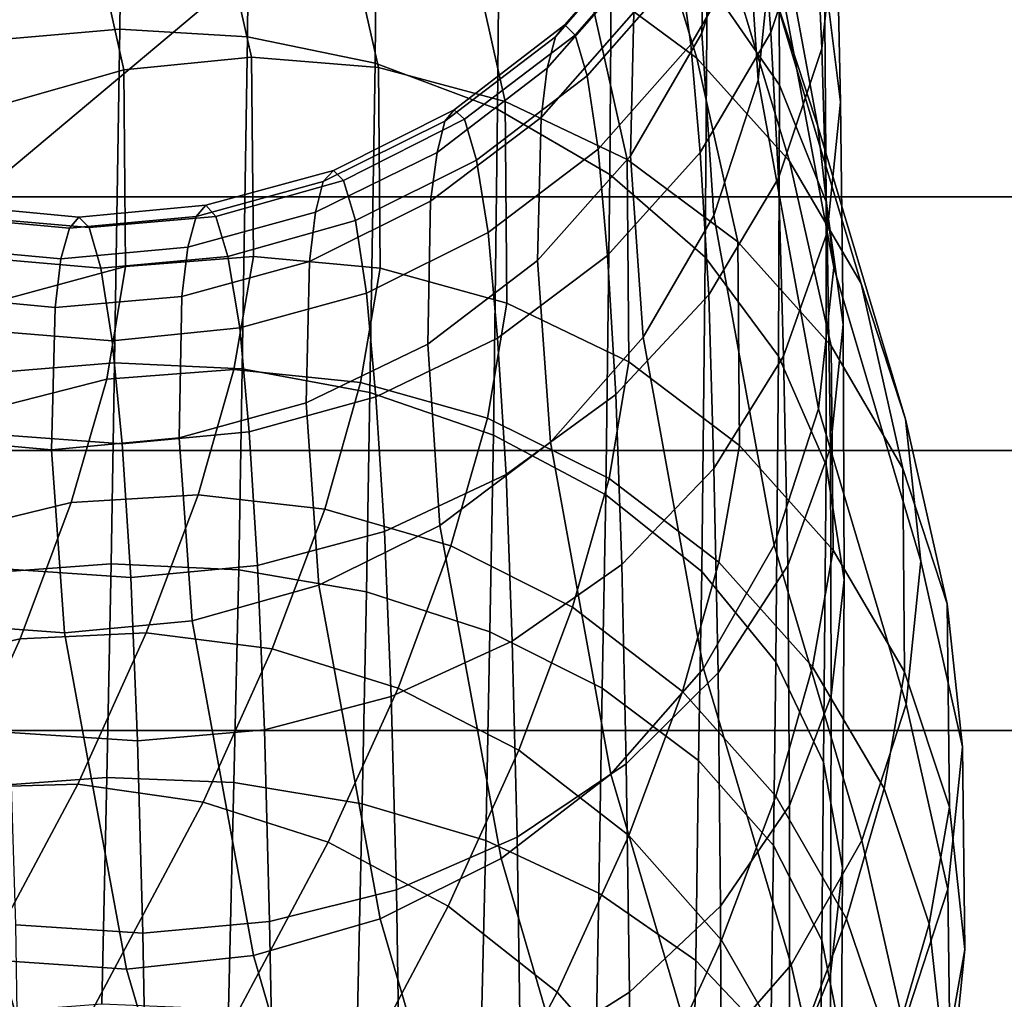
# Model space of a CAD drawing. Extents: x -43.1 to 43.1, y -41.3 to 41.3.
# Tile 439 of 744: x 0.129 to 0.244, y 0.255 to 0.37. Entities that reach past the tile are written whole.
import ezdxf

# ---------------------------------------------------------------- set-up
doc = ezdxf.new("R2010")
doc.units = 0
for name, color, linetype in [('CEILING_SUPPORT', 254, 'CONTINUOUS'), ('CLAMP', 254, 'CONTINUOUS'), ('METAL_BASE', 254, 'CONTINUOUS'), ('WIRE', 254, 'CONTINUOUS')]:
    doc.layers.add(name, color=color, linetype=linetype)

msp = doc.modelspace()

# ---------------------------------------------------------------- linework, layer by layer
at = {"layer": 'CEILING_SUPPORT'}
for points in [[(0.068, 0.0542, 101.9285), (0, 0.7651, 101.9285), (0.7651, 0.7651, 101.9285), (0.7651, 0, 101.9285)], [(0.068, 0.0542, 101.859), (0, 0.7651, 101.859), (0.7651, 0.7651, 101.859), (0.7651, 0, 101.859)]]:
    msp.add_3dface(points, dxfattribs=at)
at = {"layer": 'CLAMP'}
for points in [[(-0.6955, 0.3759, 93.8544), (3.3384, 0.3759, 93.8544), (3.3384, 0.3495, 93.89), (-0.6955, 0.3495, 93.89)], [(-0.6955, 0.3495, 93.3164), (3.3384, 0.3495, 93.3164), (3.3384, 0.3759, 93.352), (-0.6955, 0.3759, 93.352)], [(-0.6955, 0.3495, 93.89), (3.3384, 0.3495, 93.89), (3.3384, 0.3197, 93.9229), (-0.6955, 0.3197, 93.9229)], [(-0.6955, 0.3197, 93.2835), (3.3384, 0.3197, 93.2835), (3.3384, 0.3495, 93.3164), (-0.6955, 0.3495, 93.3164)], [(-0.6955, 0.3197, 93.9229), (3.3384, 0.3197, 93.9229), (3.3384, 0.2868, 93.9527), (-0.6955, 0.2868, 93.9527)], [(-0.6955, 0.2868, 93.2537), (3.3384, 0.2868, 93.2537), (3.3384, 0.3197, 93.2835), (-0.6955, 0.3197, 93.2835)], [(3.3384, 0.2512, 93.9791), (-0.6955, 0.2512, 93.9791), (-0.6955, 0.2868, 93.9527), (3.3384, 0.2868, 93.9527)], [(3.3384, 0.2512, 93.2273), (3.3384, 0.2868, 93.2537), (-0.6955, 0.2868, 93.2537), (-0.6955, 0.2512, 93.2273)]]:
    msp.add_3dface(points, dxfattribs=at)
at = {"layer": 'METAL_BASE'}
for points in [[(-1.669, 0.6609, 8.6989), (-0.8194, 1.6735, 8.6989), (0.4824, 1.903, 8.6989), (1.6271, -1.2421, 8.6989)], [(-0.9992, 1.3658, 8.6989), (-1.609, 0.3096, 8.6989), (-1.3972, -0.8914, 8.6989), (1.2928, 1.3658, 8.6989)], [(-1.3972, -0.8914, 8.6989), (-0.463, -1.6754, 8.6989), (0.7566, -1.6754, 8.6989), (1.2928, 1.3658, 8.6989)], [(-0.8992, 1.2466, 0.6411), (-1.4558, 0.2826, 0.6411), (-1.2625, -0.8137, 0.6411), (1.1929, 1.2466, 0.6411)], [(-1.2625, -0.8137, 0.6411), (-0.4098, -1.5292, 0.6411), (0.7034, -1.5292, 0.6411), (1.1929, 1.2466, 0.6411)], [(-0.8194, -1.6735, 8.6989), (-1.669, -0.6609, 8.6989), (-1.669, 0.6609, 8.6989), (1.6271, -1.2421, 8.6989)]]:
    msp.add_3dface(points, dxfattribs=at)
at = {"layer": 'WIRE'}
for points in [[(0.2154, 0.3963, 2.3018), (0.2225, 0.3578, 2.4474), (0.2173, 0.3736, 2.4517), (0.2101, 0.412, 2.3061)], [(0.1979, 0.3998, 2.4594), (0.2083, 0.3658, 2.6073), (0.1953, 0.3754, 2.6102), (0.185, 0.4092, 2.4626)], [(0.1405, 0.3692, 1.5593), (0.1409, 0.4036, 1.6081), (0.126, 0.4023, 1.6089), (0.1256, 0.3679, 1.5603)], [(0.1555, 0.3683, 1.5599), (0.1558, 0.4027, 1.6087), (0.1409, 0.4036, 1.6081), (0.1405, 0.3692, 1.5593)], [(0.1705, 0.3652, 1.5623), (0.1708, 0.3994, 1.6109), (0.1558, 0.4027, 1.6087), (0.1555, 0.3683, 1.5599)], [(0.218, 0.3626, 1.6347), (0.2179, 0.3901, 1.6829), (0.2094, 0.4031, 1.676), (0.2095, 0.3749, 1.6267)], [(0.2093, 0.3858, 2.1209), (0.2089, 0.3687, 2.2047), (0.2141, 0.3846, 2.2085), (0.2145, 0.4019, 2.1237)], [(0.2141, 0.3846, 2.2085), (0.2155, 0.3632, 2.2929), (0.2172, 0.3798, 2.2973), (0.2158, 0.4013, 2.2124)], [(0.223, 0.3669, 1.7529), (0.2222, 0.3844, 1.8011), (0.2239, 0.4007, 1.7958), (0.2247, 0.3827, 1.7463)], [(0.1849, 0.3598, 1.5665), (0.1852, 0.3936, 1.6147), (0.1708, 0.3994, 1.6109), (0.1705, 0.3652, 1.5623)], [(0.2089, 0.3878, 2.4557), (0.2192, 0.3537, 2.6041), (0.2083, 0.3658, 2.6073), (0.1979, 0.3998, 2.4594)], [(0.2252, 0.3606, 1.6984), (0.2247, 0.3827, 1.7463), (0.2228, 0.3985, 1.7397), (0.2233, 0.3757, 1.6905)], [(0.217, 0.3688, 1.806), (0.216, 0.3819, 1.8541), (0.2211, 0.3978, 1.8505), (0.2222, 0.3844, 1.8011)], [(0.2172, 0.3798, 2.2973), (0.2244, 0.3412, 2.4431), (0.2225, 0.3578, 2.4474), (0.2154, 0.3963, 2.3018)], [(0.1981, 0.3521, 1.5725), (0.1983, 0.3853, 1.62), (0.1852, 0.3936, 1.6147), (0.1849, 0.3598, 1.5665)], [(0.2076, 0.3674, 1.8573), (0.2064, 0.3762, 1.9049), (0.2147, 0.3909, 1.9029), (0.216, 0.3819, 1.8541)], [(0.2235, 0.3489, 1.6434), (0.2233, 0.3757, 1.6905), (0.2179, 0.3901, 1.6829), (0.218, 0.3626, 1.6347)], [(0.2173, 0.3736, 2.4517), (0.2276, 0.3393, 2.6005), (0.2192, 0.3537, 2.6041), (0.2089, 0.3878, 2.4557)], [(0.1512, 0.3871, 2.6155), (0.156, 0.3659, 2.7153), (0.141, 0.3644, 2.7154), (0.1363, 0.3856, 2.6161)], [(0.1661, 0.386, 2.6143), (0.1709, 0.3647, 2.7146), (0.156, 0.3659, 2.7153), (0.1512, 0.3871, 2.6155)], [(0.1363, 0.3856, 2.6161), (0.141, 0.3644, 2.7154), (0.1261, 0.3602, 2.7149), (0.1214, 0.3813, 2.6161)], [(0.181, 0.3821, 2.6125), (0.1858, 0.3607, 2.7133), (0.1709, 0.3647, 2.7146), (0.1661, 0.386, 2.6143)], [(0.2093, 0.3424, 1.5801), (0.2095, 0.3749, 1.6267), (0.1983, 0.3853, 1.62), (0.1981, 0.3521, 1.5725)], [(0.2009, 0.3712, 2.1184), (0.2005, 0.3543, 2.2014), (0.2089, 0.3687, 2.2047), (0.2093, 0.3858, 2.1209)], [(0.2089, 0.3687, 2.2047), (0.2103, 0.3473, 2.2888), (0.2155, 0.3632, 2.2929), (0.2141, 0.3846, 2.2085)], [(0.2179, 0.3517, 1.7592), (0.217, 0.3688, 1.806), (0.2222, 0.3844, 1.8011), (0.223, 0.3669, 1.7529)], [(0.1953, 0.3754, 2.6102), (0.2001, 0.3539, 2.7114), (0.1858, 0.3607, 2.7133), (0.181, 0.3821, 2.6125)], [(0.1928, 0.3697, 1.994), (0.1917, 0.3683, 2.0346), (0.2026, 0.3809, 2.0357), (0.2038, 0.3823, 1.9943)], [(0.194, 0.3685, 1.9535), (0.1928, 0.3697, 1.994), (0.2038, 0.3823, 1.9943), (0.205, 0.3811, 1.953)], [(0.2087, 0.3547, 1.8105), (0.2076, 0.3674, 1.8573), (0.216, 0.3819, 1.8541), (0.217, 0.3688, 1.806)], [(0.2236, 0.3453, 1.7064), (0.223, 0.3669, 1.7529), (0.2247, 0.3827, 1.7463), (0.2252, 0.3606, 1.6984)], [(0.1917, 0.3683, 2.0346), (0.1907, 0.3646, 2.0753), (0.2017, 0.3771, 2.077), (0.2026, 0.3809, 2.0357)], [(0.1954, 0.3637, 1.9064), (0.194, 0.3685, 1.9535), (0.205, 0.3811, 1.953), (0.2064, 0.3762, 1.9049)], [(0.2155, 0.3632, 2.2929), (0.2226, 0.3246, 2.4391), (0.2244, 0.3412, 2.4431), (0.2172, 0.3798, 2.2973)], [(0.1907, 0.3646, 2.0753), (0.19, 0.3588, 2.1162), (0.2009, 0.3712, 2.1184), (0.2017, 0.3771, 2.077)], [(0.1967, 0.3551, 1.8599), (0.1954, 0.3637, 1.9064), (0.2064, 0.3762, 1.9049), (0.2076, 0.3674, 1.8573)], [(0.2083, 0.3658, 2.6073), (0.2131, 0.3442, 2.7089), (0.2001, 0.3539, 2.7114), (0.1953, 0.3754, 2.6102)], [(0.2179, 0.3308, 1.5891), (0.218, 0.3626, 1.6347), (0.2095, 0.3749, 1.6267), (0.2093, 0.3424, 1.5801)], [(0.2255, 0.3345, 1.6527), (0.2252, 0.3606, 1.6984), (0.2233, 0.3757, 1.6905), (0.2235, 0.3489, 1.6434)], [(0.2225, 0.3578, 2.4474), (0.2328, 0.3234, 2.5967), (0.2276, 0.3393, 2.6005), (0.2173, 0.3736, 2.4517)], [(0.19, 0.3588, 2.1162), (0.1896, 0.342, 2.1985), (0.2005, 0.3543, 2.2014), (0.2009, 0.3712, 2.1184)], [(0.1399, 0.33, 1.5137), (0.1405, 0.3692, 1.5593), (0.1256, 0.3679, 1.5603), (0.125, 0.3288, 1.5149)], [(0.1549, 0.3293, 1.5143), (0.1555, 0.3683, 1.5599), (0.1405, 0.3692, 1.5593), (0.1399, 0.33, 1.5137)], [(0.1798, 0.3597, 1.9936), (0.1787, 0.3584, 2.0337), (0.1917, 0.3683, 2.0346), (0.1928, 0.3697, 1.994)], [(0.181, 0.3586, 1.9538), (0.1798, 0.3597, 1.9936), (0.1928, 0.3697, 1.994), (0.194, 0.3685, 1.9535)], [(0.1699, 0.3265, 1.5169), (0.1705, 0.3652, 1.5623), (0.1555, 0.3683, 1.5599), (0.1549, 0.3293, 1.5143)], [(0.1787, 0.3584, 2.0337), (0.1778, 0.3547, 2.0739), (0.1907, 0.3646, 2.0753), (0.1917, 0.3683, 2.0346)], [(0.1824, 0.3538, 1.9076), (0.181, 0.3586, 1.9538), (0.194, 0.3685, 1.9535), (0.1954, 0.3637, 1.9064)], [(0.2005, 0.3543, 2.2014), (0.202, 0.333, 2.2853), (0.2103, 0.3473, 2.2888), (0.2089, 0.3687, 2.2047)], [(0.2097, 0.338, 1.7648), (0.2087, 0.3547, 1.8105), (0.217, 0.3688, 1.806), (0.2179, 0.3517, 1.7592)], [(0.1978, 0.3426, 1.8142), (0.1967, 0.3551, 1.8599), (0.2076, 0.3674, 1.8573), (0.2087, 0.3547, 1.8105)], [(0.2185, 0.3308, 1.7139), (0.2179, 0.3517, 1.7592), (0.223, 0.3669, 1.7529), (0.2236, 0.3453, 1.7064)], [(0.156, 0.3659, 2.7153), (0.1562, 0.3425, 2.817), (0.1412, 0.3413, 2.8162), (0.141, 0.3644, 2.7154)], [(0.1709, 0.3647, 2.7146), (0.1711, 0.3411, 2.8171), (0.1562, 0.3425, 2.817), (0.156, 0.3659, 2.7153)], [(0.2192, 0.3537, 2.6041), (0.2241, 0.332, 2.7059), (0.2131, 0.3442, 2.7089), (0.2083, 0.3658, 2.6073)], [(0.141, 0.3644, 2.7154), (0.1412, 0.3413, 2.8162), (0.1263, 0.3373, 2.8148), (0.1261, 0.3602, 2.7149)], [(0.1844, 0.3215, 1.5215), (0.1849, 0.3598, 1.5665), (0.1705, 0.3652, 1.5623), (0.1699, 0.3265, 1.5169)], [(0.1858, 0.3607, 2.7133), (0.186, 0.337, 2.8165), (0.1711, 0.3411, 2.8171), (0.1709, 0.3647, 2.7146)], [(0.1778, 0.3547, 2.0739), (0.177, 0.349, 2.1144), (0.19, 0.3588, 2.1162), (0.1907, 0.3646, 2.0753)], [(0.1838, 0.3453, 1.8619), (0.1824, 0.3538, 1.9076), (0.1954, 0.3637, 1.9064), (0.1967, 0.3551, 1.8599)], [(0.2103, 0.3473, 2.2888), (0.2174, 0.3086, 2.4355), (0.2226, 0.3246, 2.4391), (0.2155, 0.3632, 2.2929)], [(0.2235, 0.318, 1.599), (0.2235, 0.3489, 1.6434), (0.218, 0.3626, 1.6347), (0.2179, 0.3308, 1.5891)], [(0.1976, 0.3145, 1.5281), (0.1981, 0.3521, 1.5725), (0.1849, 0.3598, 1.5665), (0.1844, 0.3215, 1.5215)], [(0.2001, 0.3539, 2.7114), (0.2003, 0.3301, 2.8152), (0.186, 0.337, 2.8165), (0.1858, 0.3607, 2.7133)], [(0.224, 0.32, 1.6619), (0.2236, 0.3453, 1.7064), (0.2252, 0.3606, 1.6984), (0.2255, 0.3345, 1.6527)], [(0.1656, 0.3526, 1.9933), (0.1644, 0.3513, 2.0329), (0.1787, 0.3584, 2.0337), (0.1798, 0.3597, 1.9936)], [(0.1668, 0.3514, 1.9539), (0.1656, 0.3526, 1.9933), (0.1798, 0.3597, 1.9936), (0.181, 0.3586, 1.9538)], [(0.1682, 0.3467, 1.9083), (0.1668, 0.3514, 1.9539), (0.181, 0.3586, 1.9538), (0.1824, 0.3538, 1.9076)], [(0.177, 0.349, 2.1144), (0.1767, 0.3322, 2.1963), (0.1896, 0.342, 2.1985), (0.19, 0.3588, 2.1162)], [(0.1644, 0.3513, 2.0329), (0.1635, 0.3477, 2.0728), (0.1778, 0.3547, 2.0739), (0.1787, 0.3584, 2.0337)], [(0.2244, 0.3412, 2.4431), (0.2346, 0.3067, 2.5931), (0.2328, 0.3234, 2.5967), (0.2225, 0.3578, 2.4474)], [(0.1635, 0.3477, 2.0728), (0.1628, 0.3419, 2.113), (0.177, 0.349, 2.1144), (0.1778, 0.3547, 2.0739)], [(0.1849, 0.3329, 1.817), (0.1838, 0.3453, 1.8619), (0.1967, 0.3551, 1.8599), (0.1978, 0.3426, 1.8142)], [(0.1896, 0.342, 2.1985), (0.1911, 0.3207, 2.2823), (0.202, 0.333, 2.2853), (0.2005, 0.3543, 2.2014)], [(0.1988, 0.3263, 1.7696), (0.1978, 0.3426, 1.8142), (0.2087, 0.3547, 1.8105), (0.2097, 0.338, 1.7648)], [(0.1695, 0.3382, 1.8632), (0.1682, 0.3467, 1.9083), (0.1824, 0.3538, 1.9076), (0.1838, 0.3453, 1.8619)], [(0.2131, 0.3442, 2.7089), (0.2133, 0.3203, 2.8131), (0.2003, 0.3301, 2.8152), (0.2001, 0.3539, 2.7114)], [(0.2276, 0.3393, 2.6005), (0.2325, 0.3176, 2.7026), (0.2241, 0.332, 2.7059), (0.2192, 0.3537, 2.6041)], [(0.1506, 0.3485, 1.9929), (0.1495, 0.3472, 2.0323), (0.1644, 0.3513, 2.0329), (0.1656, 0.3526, 1.9933)], [(0.1518, 0.3472, 1.9538), (0.1506, 0.3485, 1.9929), (0.1656, 0.3526, 1.9933), (0.1668, 0.3514, 1.9539)], [(0.2089, 0.3055, 1.5366), (0.2093, 0.3424, 1.5801), (0.1981, 0.3521, 1.5725), (0.1976, 0.3145, 1.5281)], [(0.2103, 0.3176, 1.7208), (0.2097, 0.338, 1.7648), (0.2179, 0.3517, 1.7592), (0.2185, 0.3308, 1.7139)], [(0.1495, 0.3472, 2.0323), (0.1485, 0.3436, 2.072), (0.1635, 0.3477, 2.0728), (0.1644, 0.3513, 2.0329)], [(0.1532, 0.3425, 1.9085), (0.1518, 0.3472, 1.9538), (0.1668, 0.3514, 1.9539), (0.1682, 0.3467, 1.9083)], [(0.1208, 0.3485, 1.9921), (0.1196, 0.3472, 2.0315), (0.1346, 0.3458, 2.0318), (0.1357, 0.3471, 1.9925)], [(0.122, 0.3472, 1.953), (0.1208, 0.3485, 1.9921), (0.1357, 0.3471, 1.9925), (0.1369, 0.3459, 1.9535)], [(0.1357, 0.3471, 1.9925), (0.1346, 0.3458, 2.0318), (0.1495, 0.3472, 2.0323), (0.1506, 0.3485, 1.9929)], [(0.1369, 0.3459, 1.9535), (0.1357, 0.3471, 1.9925), (0.1506, 0.3485, 1.9929), (0.1518, 0.3472, 1.9538)], [(0.1628, 0.3419, 2.113), (0.1624, 0.3253, 2.1947), (0.1767, 0.3322, 2.1963), (0.177, 0.349, 2.1144)], [(0.2256, 0.3045, 1.6095), (0.2255, 0.3345, 1.6527), (0.2235, 0.3489, 1.6434), (0.2235, 0.318, 1.599)], [(0.1196, 0.3472, 2.0315), (0.1187, 0.3436, 2.0714), (0.1336, 0.3422, 2.0715), (0.1346, 0.3458, 2.0318)], [(0.1234, 0.3424, 1.9078), (0.122, 0.3472, 1.953), (0.1369, 0.3459, 1.9535), (0.1383, 0.3411, 1.9083)], [(0.1346, 0.3458, 2.0318), (0.1336, 0.3422, 2.0715), (0.1485, 0.3436, 2.072), (0.1495, 0.3472, 2.0323)], [(0.1383, 0.3411, 1.9083), (0.1369, 0.3459, 1.9535), (0.1518, 0.3472, 1.9538), (0.1532, 0.3425, 1.9085)], [(0.1485, 0.3436, 2.072), (0.1478, 0.3378, 2.1121), (0.1628, 0.3419, 2.113), (0.1635, 0.3477, 2.0728)], [(0.202, 0.333, 2.2853), (0.2091, 0.2941, 2.4324), (0.2174, 0.3086, 2.4355), (0.2103, 0.3473, 2.2888)], [(0.1546, 0.3341, 1.8639), (0.1532, 0.3425, 1.9085), (0.1682, 0.3467, 1.9083), (0.1695, 0.3382, 1.8632)], [(0.1706, 0.326, 1.819), (0.1695, 0.3382, 1.8632), (0.1838, 0.3453, 1.8619), (0.1849, 0.3329, 1.817)], [(0.219, 0.3062, 1.6708), (0.2185, 0.3308, 1.7139), (0.2236, 0.3453, 1.7064), (0.224, 0.32, 1.6619)], [(0.1187, 0.3436, 2.0714), (0.118, 0.3379, 2.1117), (0.1329, 0.3365, 2.1117), (0.1336, 0.3422, 2.0715)], [(0.1336, 0.3422, 2.0715), (0.1329, 0.3365, 2.1117), (0.1478, 0.3378, 2.1121), (0.1485, 0.3436, 2.072)], [(0.2241, 0.332, 2.7059), (0.2243, 0.308, 2.8104), (0.2133, 0.3203, 2.8131), (0.2131, 0.3442, 2.7089)], [(0.1247, 0.3338, 1.8633), (0.1234, 0.3424, 1.9078), (0.1383, 0.3411, 1.9083), (0.1396, 0.3326, 1.8639)], [(0.1396, 0.3326, 1.8639), (0.1383, 0.3411, 1.9083), (0.1532, 0.3425, 1.9085), (0.1546, 0.3341, 1.8639)], [(0.1562, 0.3425, 2.817), (0.1539, 0.3292, 2.8681), (0.139, 0.3281, 2.8668), (0.1412, 0.3413, 2.8162)], [(0.1711, 0.3411, 2.8171), (0.1688, 0.3277, 2.8687), (0.1539, 0.3292, 2.8681), (0.1562, 0.3425, 2.817)], [(0.1859, 0.3169, 1.7733), (0.1849, 0.3329, 1.817), (0.1978, 0.3426, 1.8142), (0.1988, 0.3263, 1.7696)], [(0.2176, 0.2949, 1.5466), (0.2179, 0.3308, 1.5891), (0.2093, 0.3424, 1.5801), (0.2089, 0.3055, 1.5366)], [(0.1412, 0.3413, 2.8162), (0.139, 0.3281, 2.8668), (0.1241, 0.3243, 2.8648), (0.1263, 0.3373, 2.8148)], [(0.1478, 0.3378, 2.1121), (0.1475, 0.3212, 2.1938), (0.1624, 0.3253, 2.1947), (0.1628, 0.3419, 2.113)], [(0.1767, 0.3322, 2.1963), (0.1781, 0.3109, 2.2801), (0.1911, 0.3207, 2.2823), (0.1896, 0.342, 2.1985)], [(0.186, 0.337, 2.8165), (0.1837, 0.3235, 2.8685), (0.1688, 0.3277, 2.8687), (0.1711, 0.3411, 2.8171)], [(0.2226, 0.3246, 2.4391), (0.2329, 0.2899, 2.5896), (0.2346, 0.3067, 2.5931), (0.2244, 0.3412, 2.4431)], [(0.2328, 0.3234, 2.5967), (0.2377, 0.3017, 2.699), (0.2325, 0.3176, 2.7026), (0.2276, 0.3393, 2.6005)], [(0.118, 0.3379, 2.1117), (0.1176, 0.3211, 2.1939), (0.1325, 0.3198, 2.1936), (0.1329, 0.3365, 2.1117)], [(0.1329, 0.3365, 2.1117), (0.1325, 0.3198, 2.1936), (0.1475, 0.3212, 2.1938), (0.1478, 0.3378, 2.1121)], [(0.1557, 0.3219, 1.8201), (0.1546, 0.3341, 1.8639), (0.1695, 0.3382, 1.8632), (0.1706, 0.326, 1.819)], [(0.1995, 0.3063, 1.7266), (0.1988, 0.3263, 1.7696), (0.2097, 0.338, 1.7648), (0.2103, 0.3176, 1.7208)], [(0.2003, 0.3301, 2.8152), (0.198, 0.3164, 2.8675), (0.1837, 0.3235, 2.8685), (0.186, 0.337, 2.8165)], [(0.2241, 0.2909, 1.6201), (0.224, 0.32, 1.6619), (0.2255, 0.3345, 1.6527), (0.2256, 0.3045, 1.6095)], [(0.1259, 0.3216, 1.8196), (0.1247, 0.3338, 1.8633), (0.1396, 0.3326, 1.8639), (0.1408, 0.3205, 1.8202)], [(0.1408, 0.3205, 1.8202), (0.1396, 0.3326, 1.8639), (0.1546, 0.3341, 1.8639), (0.1557, 0.3219, 1.8201)], [(0.1624, 0.3253, 2.1947), (0.1639, 0.3039, 2.2786), (0.1781, 0.3109, 2.2801), (0.1767, 0.3322, 2.1963)], [(0.1716, 0.3102, 1.7759), (0.1706, 0.326, 1.819), (0.1849, 0.3329, 1.817), (0.1859, 0.3169, 1.7733)], [(0.1911, 0.3207, 2.2823), (0.1982, 0.2817, 2.43), (0.2091, 0.2941, 2.4324), (0.202, 0.333, 2.2853)], [(0.2325, 0.3176, 2.7026), (0.2327, 0.2937, 2.8071), (0.2243, 0.308, 2.8104), (0.2241, 0.332, 2.7059)], [(0.1395, 0.3064, 1.4902), (0.1399, 0.33, 1.5137), (0.125, 0.3288, 1.5149), (0.1246, 0.3053, 1.4916)], [(0.1545, 0.3057, 1.4908), (0.1549, 0.3293, 1.5143), (0.1399, 0.33, 1.5137), (0.1395, 0.3064, 1.4902)], [(0.2133, 0.3203, 2.8131), (0.2109, 0.3066, 2.8657), (0.198, 0.3164, 2.8675), (0.2003, 0.3301, 2.8152)], [(0.2108, 0.2936, 1.6788), (0.2103, 0.3176, 1.7208), (0.2185, 0.3308, 1.7139), (0.219, 0.3062, 1.6708)], [(0.2232, 0.2831, 1.5577), (0.2235, 0.318, 1.599), (0.2179, 0.3308, 1.5891), (0.2176, 0.2949, 1.5466)], [(0.1539, 0.3292, 2.8681), (0.1497, 0.3145, 2.9191), (0.1348, 0.3136, 2.9173), (0.139, 0.3281, 2.8668)], [(0.1688, 0.3277, 2.8687), (0.1646, 0.3128, 2.9202), (0.1497, 0.3145, 2.9191), (0.1539, 0.3292, 2.8681)], [(0.1695, 0.3031, 1.4935), (0.1699, 0.3265, 1.5169), (0.1549, 0.3293, 1.5143), (0.1545, 0.3057, 1.4908)], [(0.139, 0.3281, 2.8668), (0.1348, 0.3136, 2.9173), (0.12, 0.31, 2.9146), (0.1241, 0.3243, 2.8648)], [(0.1837, 0.3235, 2.8685), (0.1794, 0.3085, 2.9204), (0.1646, 0.3128, 2.9202), (0.1688, 0.3277, 2.8687)], [(0.184, 0.2984, 1.4983), (0.1844, 0.3215, 1.5215), (0.1699, 0.3265, 1.5169), (0.1695, 0.3031, 1.4935)], [(0.1866, 0.2973, 1.7312), (0.1859, 0.3169, 1.7733), (0.1988, 0.3263, 1.7696), (0.1995, 0.3063, 1.7266)], [(0.1475, 0.3212, 2.1938), (0.149, 0.2997, 2.2779), (0.1639, 0.3039, 2.2786), (0.1624, 0.3253, 2.1947)], [(0.1567, 0.3062, 1.7774), (0.1557, 0.3219, 1.8201), (0.1706, 0.326, 1.819), (0.1716, 0.3102, 1.7759)], [(0.2174, 0.3086, 2.4355), (0.2277, 0.2739, 2.5865), (0.2329, 0.2899, 2.5896), (0.2226, 0.3246, 2.4391)], [(0.198, 0.3164, 2.8675), (0.1937, 0.3013, 2.9197), (0.1794, 0.3085, 2.9204), (0.1837, 0.3235, 2.8685)], [(0.2346, 0.3067, 2.5931), (0.2395, 0.2849, 2.6953), (0.2377, 0.3017, 2.699), (0.2328, 0.3234, 2.5967)], [(0.1269, 0.3058, 1.7771), (0.1259, 0.3216, 1.8196), (0.1408, 0.3205, 1.8202), (0.1418, 0.3048, 1.7778)], [(0.1418, 0.3048, 1.7778), (0.1408, 0.3205, 1.8202), (0.1557, 0.3219, 1.8201), (0.1567, 0.3062, 1.7774)], [(0.1176, 0.3211, 2.1939), (0.1191, 0.2994, 2.2787), (0.134, 0.2983, 2.278), (0.1325, 0.3198, 2.1936)], [(0.1325, 0.3198, 2.1936), (0.134, 0.2983, 2.278), (0.149, 0.2997, 2.2779), (0.1475, 0.3212, 2.1938)], [(0.1781, 0.3109, 2.2801), (0.1853, 0.2718, 2.4284), (0.1982, 0.2817, 2.43), (0.1911, 0.3207, 2.2823)], [(0.1972, 0.2918, 1.5053), (0.1976, 0.3145, 1.5281), (0.1844, 0.3215, 1.5215), (0.184, 0.2984, 1.4983)], [(0.2243, 0.308, 2.8104), (0.2219, 0.2943, 2.863), (0.2109, 0.3066, 2.8657), (0.2133, 0.3203, 2.8131)], [(0.2192, 0.278, 1.6302), (0.219, 0.3062, 1.6708), (0.224, 0.32, 1.6619), (0.2241, 0.2909, 1.6201)], [(0.2, 0.2829, 1.6856), (0.1995, 0.3063, 1.7266), (0.2103, 0.3176, 1.7208), (0.2108, 0.2936, 1.6788)], [(0.2254, 0.2707, 1.5694), (0.2256, 0.3045, 1.6095), (0.2235, 0.318, 1.599), (0.2232, 0.2831, 1.5577)], [(0.2377, 0.3017, 2.699), (0.238, 0.2778, 2.8033), (0.2327, 0.2937, 2.8071), (0.2325, 0.3176, 2.7026)], [(0.1724, 0.2908, 1.7344), (0.1716, 0.3102, 1.7759), (0.1859, 0.3169, 1.7733), (0.1866, 0.2973, 1.7312)], [(0.2109, 0.3066, 2.8657), (0.2066, 0.2914, 2.9181), (0.1937, 0.3013, 2.9197), (0.198, 0.3164, 2.8675)], [(0.1348, 0.3136, 2.9173), (0.1288, 0.2976, 2.9672), (0.114, 0.2942, 2.9639), (0.12, 0.31, 2.9146)], [(0.1497, 0.3145, 2.9191), (0.1436, 0.2983, 2.9696), (0.1288, 0.2976, 2.9672), (0.1348, 0.3136, 2.9173)], [(0.1646, 0.3128, 2.9202), (0.1584, 0.2964, 2.9712), (0.1436, 0.2983, 2.9696), (0.1497, 0.3145, 2.9191)], [(0.2085, 0.2833, 1.5142), (0.2089, 0.3055, 1.5366), (0.1976, 0.3145, 1.5281), (0.1972, 0.2918, 1.5053)], [(0.1794, 0.3085, 2.9204), (0.1732, 0.2918, 2.9718), (0.1584, 0.2964, 2.9712), (0.1646, 0.3128, 2.9202)], [(0.1575, 0.2869, 1.7363), (0.1567, 0.3062, 1.7774), (0.1716, 0.3102, 1.7759), (0.1724, 0.2908, 1.7344)], [(0.1639, 0.3039, 2.2786), (0.1711, 0.2647, 2.4276), (0.1853, 0.2718, 2.4284), (0.1781, 0.3109, 2.2801)], [(0.1937, 0.3013, 2.9197), (0.1874, 0.2845, 2.9714), (0.1732, 0.2918, 2.9718), (0.1794, 0.3085, 2.9204)], [(0.2091, 0.2941, 2.4324), (0.2194, 0.2593, 2.5839), (0.2277, 0.2739, 2.5865), (0.2174, 0.3086, 2.4355)], [(0.2327, 0.2937, 2.8071), (0.2303, 0.28, 2.8596), (0.2219, 0.2943, 2.863), (0.2243, 0.308, 2.8104)], [(0.2219, 0.2943, 2.863), (0.2176, 0.2791, 2.9155), (0.2066, 0.2914, 2.9181), (0.2109, 0.3066, 2.8657)], [(0.2329, 0.2899, 2.5896), (0.2378, 0.2682, 2.6917), (0.2395, 0.2849, 2.6953), (0.2346, 0.3067, 2.5931)], [(0.139, 0.2813, 1.468), (0.1395, 0.3064, 1.4902), (0.1246, 0.3053, 1.4916), (0.1241, 0.2802, 1.4694)], [(0.1276, 0.2866, 1.7363), (0.1269, 0.3058, 1.7771), (0.1418, 0.3048, 1.7778), (0.1426, 0.2856, 1.7369)], [(0.1539, 0.2807, 1.4686), (0.1545, 0.3057, 1.4908), (0.1395, 0.3064, 1.4902), (0.139, 0.2813, 1.468)], [(0.1426, 0.2856, 1.7369), (0.1418, 0.3048, 1.7778), (0.1567, 0.3062, 1.7774), (0.1575, 0.2869, 1.7363)], [(0.169, 0.2782, 1.4713), (0.1695, 0.3031, 1.4935), (0.1545, 0.3057, 1.4908), (0.1539, 0.2807, 1.4686)], [(0.1872, 0.2743, 1.691), (0.1866, 0.2973, 1.7312), (0.1995, 0.3063, 1.7266), (0.2, 0.2829, 1.6856)], [(0.2173, 0.2733, 1.5247), (0.2176, 0.2949, 1.5466), (0.2089, 0.3055, 1.5366), (0.2085, 0.2833, 1.5142)], [(0.2111, 0.2662, 1.6393), (0.2108, 0.2936, 1.6788), (0.219, 0.3062, 1.6708), (0.2192, 0.278, 1.6302)], [(0.224, 0.2582, 1.5813), (0.2241, 0.2909, 1.6201), (0.2256, 0.3045, 1.6095), (0.2254, 0.2707, 1.5694)], [(0.149, 0.2997, 2.2779), (0.1562, 0.2604, 2.4275), (0.1711, 0.2647, 2.4276), (0.1639, 0.3039, 2.2786)], [(0.1835, 0.2739, 1.4764), (0.184, 0.2984, 1.4983), (0.1695, 0.3031, 1.4935), (0.169, 0.2782, 1.4713)], [(0.2066, 0.2914, 2.9181), (0.2003, 0.2745, 2.9699), (0.1874, 0.2845, 2.9714), (0.1937, 0.3013, 2.9197)], [(0.2395, 0.2849, 2.6953), (0.2398, 0.2611, 2.7992), (0.238, 0.2778, 2.8033), (0.2377, 0.3017, 2.699)], [(0.134, 0.2983, 2.278), (0.1413, 0.2588, 2.4281), (0.1562, 0.2604, 2.4275), (0.149, 0.2997, 2.2779)], [(0.1191, 0.2994, 2.2787), (0.1264, 0.2598, 2.4293), (0.1413, 0.2588, 2.4281), (0.134, 0.2983, 2.278)], [(0.1288, 0.2976, 2.9672), (0.1209, 0.2801, 3.0164), (0.1062, 0.2771, 3.0125), (0.114, 0.2942, 2.9639)], [(0.1436, 0.2983, 2.9696), (0.1356, 0.2805, 3.0194), (0.1209, 0.2801, 3.0164), (0.1288, 0.2976, 2.9672)], [(0.1584, 0.2964, 2.9712), (0.1503, 0.2784, 3.0214), (0.1356, 0.2805, 3.0194), (0.1436, 0.2983, 2.9696)], [(0.173, 0.2681, 1.6949), (0.1724, 0.2908, 1.7344), (0.1866, 0.2973, 1.7312), (0.1872, 0.2743, 1.691)], [(0.1968, 0.2677, 1.4836), (0.1972, 0.2918, 1.5053), (0.184, 0.2984, 1.4983), (0.1835, 0.2739, 1.4764)], [(0.1732, 0.2918, 2.9718), (0.165, 0.2737, 3.0224), (0.1503, 0.2784, 3.0214), (0.1584, 0.2964, 2.9712)], [(0.1982, 0.2817, 2.43), (0.2085, 0.2468, 2.5819), (0.2194, 0.2593, 2.5839), (0.2091, 0.2941, 2.4324)], [(0.223, 0.2622, 1.5365), (0.2232, 0.2831, 1.5577), (0.2176, 0.2949, 1.5466), (0.2173, 0.2733, 1.5247)], [(0.2303, 0.28, 2.8596), (0.2259, 0.2647, 2.912), (0.2176, 0.2791, 2.9155), (0.2219, 0.2943, 2.863)], [(0.2004, 0.2561, 1.6472), (0.2, 0.2829, 1.6856), (0.2108, 0.2936, 1.6788), (0.2111, 0.2662, 1.6393)], [(0.238, 0.2778, 2.8033), (0.2356, 0.2641, 2.8557), (0.2303, 0.28, 2.8596), (0.2327, 0.2937, 2.8071)], [(0.1874, 0.2845, 2.9714), (0.1791, 0.2662, 3.0223), (0.165, 0.2737, 3.0224), (0.1732, 0.2918, 2.9718)], [(0.2082, 0.2598, 1.493), (0.2085, 0.2833, 1.5142), (0.1972, 0.2918, 1.5053), (0.1968, 0.2677, 1.4836)], [(0.1581, 0.2644, 1.6973), (0.1575, 0.2869, 1.7363), (0.1724, 0.2908, 1.7344), (0.173, 0.2681, 1.6949)], [(0.2176, 0.2791, 2.9155), (0.2112, 0.2622, 2.9674), (0.2003, 0.2745, 2.9699), (0.2066, 0.2914, 2.9181)], [(0.2192, 0.2463, 1.5926), (0.2192, 0.278, 1.6302), (0.2241, 0.2909, 1.6201), (0.224, 0.2582, 1.5813)], [(0.2277, 0.2739, 2.5865), (0.2326, 0.2522, 2.6884), (0.2378, 0.2682, 2.6917), (0.2329, 0.2899, 2.5896)], [(0.1432, 0.263, 1.6981), (0.1426, 0.2856, 1.7369), (0.1575, 0.2869, 1.7363), (0.1581, 0.2644, 1.6973)], [(0.1283, 0.264, 1.6974), (0.1276, 0.2866, 1.7363), (0.1426, 0.2856, 1.7369), (0.1432, 0.263, 1.6981)], [(0.2378, 0.2682, 2.6917), (0.2381, 0.2445, 2.7951), (0.2398, 0.2611, 2.7992), (0.2395, 0.2849, 2.6953)], [(0.2003, 0.2745, 2.9699), (0.1919, 0.2561, 3.0209), (0.1791, 0.2662, 3.0223), (0.1874, 0.2845, 2.9714)], [(0.1876, 0.248, 1.6535), (0.1872, 0.2743, 1.691), (0.2, 0.2829, 1.6856), (0.2004, 0.2561, 1.6472)], [(0.217, 0.2505, 1.5041), (0.2173, 0.2733, 1.5247), (0.2085, 0.2833, 1.5142), (0.2082, 0.2598, 1.493)], [(0.2253, 0.2505, 1.5489), (0.2254, 0.2707, 1.5694), (0.2232, 0.2831, 1.5577), (0.223, 0.2622, 1.5365)], [(0.1384, 0.2547, 1.4471), (0.139, 0.2813, 1.468), (0.1241, 0.2802, 1.4694), (0.1235, 0.2536, 1.4487)], [(0.1533, 0.2541, 1.4477), (0.1539, 0.2807, 1.4686), (0.139, 0.2813, 1.468), (0.1384, 0.2547, 1.4471)], [(0.1853, 0.2718, 2.4284), (0.1955, 0.2369, 2.5806), (0.2085, 0.2468, 2.5819), (0.1982, 0.2817, 2.43)], [(0.1356, 0.2805, 3.0194), (0.1177, 0.2471, 3.1025), (0.1032, 0.2471, 3.0988), (0.1209, 0.2801, 3.0164)], [(0.1503, 0.2784, 3.0214), (0.1323, 0.2446, 3.1052), (0.1177, 0.2471, 3.1025), (0.1356, 0.2805, 3.0194)], [(0.1684, 0.2518, 1.4506), (0.169, 0.2782, 1.4713), (0.1539, 0.2807, 1.4686), (0.1533, 0.2541, 1.4477)], [(0.2356, 0.2641, 2.8557), (0.2312, 0.249, 2.9077), (0.2259, 0.2647, 2.912), (0.2303, 0.28, 2.8596)], [(0.2259, 0.2647, 2.912), (0.2195, 0.2478, 2.9637), (0.2112, 0.2622, 2.9674), (0.2176, 0.2791, 2.9155)], [(0.165, 0.2737, 3.0224), (0.1468, 0.2395, 3.1067), (0.1323, 0.2446, 3.1052), (0.1503, 0.2784, 3.0214)], [(0.1829, 0.2478, 1.4558), (0.1835, 0.2739, 1.4764), (0.169, 0.2782, 1.4713), (0.1684, 0.2518, 1.4506)], [(0.2112, 0.2355, 1.6029), (0.2111, 0.2662, 1.6393), (0.2192, 0.278, 1.6302), (0.2192, 0.2463, 1.5926)], [(0.2398, 0.2611, 2.7992), (0.2374, 0.2476, 2.8512), (0.2356, 0.2641, 2.8557), (0.238, 0.2778, 2.8033)], [(0.1734, 0.2422, 1.658), (0.173, 0.2681, 1.6949), (0.1872, 0.2743, 1.691), (0.1876, 0.248, 1.6535)], [(0.2112, 0.2622, 2.9674), (0.2028, 0.2437, 3.0183), (0.1919, 0.2561, 3.0209), (0.2003, 0.2745, 2.9699)], [(0.1791, 0.2662, 3.0223), (0.1608, 0.2317, 3.1069), (0.1468, 0.2395, 3.1067), (0.165, 0.2737, 3.0224)], [(0.1963, 0.2421, 1.4634), (0.1968, 0.2677, 1.4836), (0.1835, 0.2739, 1.4764), (0.1829, 0.2478, 1.4558)], [(0.2227, 0.2401, 1.5165), (0.223, 0.2622, 1.5365), (0.2173, 0.2733, 1.5247), (0.217, 0.2505, 1.5041)], [(0.2194, 0.2593, 2.5839), (0.2243, 0.2377, 2.6855), (0.2326, 0.2522, 2.6884), (0.2277, 0.2739, 2.5865)], [(0.1711, 0.2647, 2.4276), (0.1813, 0.2297, 2.5799), (0.1955, 0.2369, 2.5806), (0.1853, 0.2718, 2.4284)], [(0.224, 0.2387, 1.5614), (0.224, 0.2582, 1.5813), (0.2254, 0.2707, 1.5694), (0.2253, 0.2505, 1.5489)], [(0.1586, 0.2387, 1.6607), (0.1581, 0.2644, 1.6973), (0.173, 0.2681, 1.6949), (0.1734, 0.2422, 1.658)], [(0.2077, 0.2349, 1.4732), (0.2082, 0.2598, 1.493), (0.1968, 0.2677, 1.4836), (0.1963, 0.2421, 1.4634)], [(0.2326, 0.2522, 2.6884), (0.2329, 0.2287, 2.791), (0.2381, 0.2445, 2.7951), (0.2378, 0.2682, 2.6917)], [(0.1919, 0.2561, 3.0209), (0.1735, 0.2215, 3.1058), (0.1608, 0.2317, 3.1069), (0.1791, 0.2662, 3.0223)], [(0.2006, 0.2262, 1.6118), (0.2004, 0.2561, 1.6472), (0.2111, 0.2662, 1.6393), (0.2112, 0.2355, 1.6029)], [(0.1287, 0.2383, 1.6611), (0.1283, 0.264, 1.6974), (0.1432, 0.263, 1.6981), (0.1437, 0.2374, 1.6618)], [(0.1437, 0.2374, 1.6618), (0.1432, 0.263, 1.6981), (0.1581, 0.2644, 1.6973), (0.1586, 0.2387, 1.6607)], [(0.1562, 0.2604, 2.4275), (0.1664, 0.2254, 2.5799), (0.1813, 0.2297, 2.5799), (0.1711, 0.2647, 2.4276)], [(0.2312, 0.249, 2.9077), (0.2248, 0.2322, 2.9592), (0.2195, 0.2478, 2.9637), (0.2259, 0.2647, 2.912)], [(0.2374, 0.2476, 2.8512), (0.233, 0.2325, 2.9029), (0.2312, 0.249, 2.9077), (0.2356, 0.2641, 2.8557)], [(0.1115, 0.2636, 2.4312), (0.1217, 0.2289, 2.5835), (0.1366, 0.225, 2.5817), (0.1264, 0.2598, 2.4293)], [(0.2195, 0.2478, 2.9637), (0.2111, 0.2294, 3.0145), (0.2028, 0.2437, 3.0183), (0.2112, 0.2622, 2.9674)], [(0.2251, 0.2291, 1.5296), (0.2253, 0.2505, 1.5489), (0.223, 0.2622, 1.5365), (0.2227, 0.2401, 1.5165)], [(0.1413, 0.2588, 2.4281), (0.1515, 0.2239, 2.5805), (0.1664, 0.2254, 2.5799), (0.1562, 0.2604, 2.4275)], [(0.2381, 0.2445, 2.7951), (0.2357, 0.231, 2.8466), (0.2374, 0.2476, 2.8512), (0.2398, 0.2611, 2.7992)], [(0.1264, 0.2598, 2.4293), (0.1366, 0.225, 2.5817), (0.1515, 0.2239, 2.5805), (0.1413, 0.2588, 2.4281)], [(0.2166, 0.2263, 1.4848), (0.217, 0.2505, 1.5041), (0.2082, 0.2598, 1.493), (0.2077, 0.2349, 1.4732)], [(0.2085, 0.2468, 2.5819), (0.2133, 0.2253, 2.6831), (0.2243, 0.2377, 2.6855), (0.2194, 0.2593, 2.5839)], [(0.2192, 0.2275, 1.5734), (0.2192, 0.2463, 1.5926), (0.224, 0.2582, 1.5813), (0.224, 0.2387, 1.5614)], [(0.2028, 0.2437, 3.0183), (0.1842, 0.2089, 3.1031), (0.1735, 0.2215, 3.1058), (0.1919, 0.2561, 3.0209)], [(0.1878, 0.2187, 1.6189), (0.1876, 0.248, 1.6535), (0.2004, 0.2561, 1.6472), (0.2006, 0.2262, 1.6118)]]:
    msp.add_3dface(points, dxfattribs=at)

doc.saveas('drawing.dxf')
